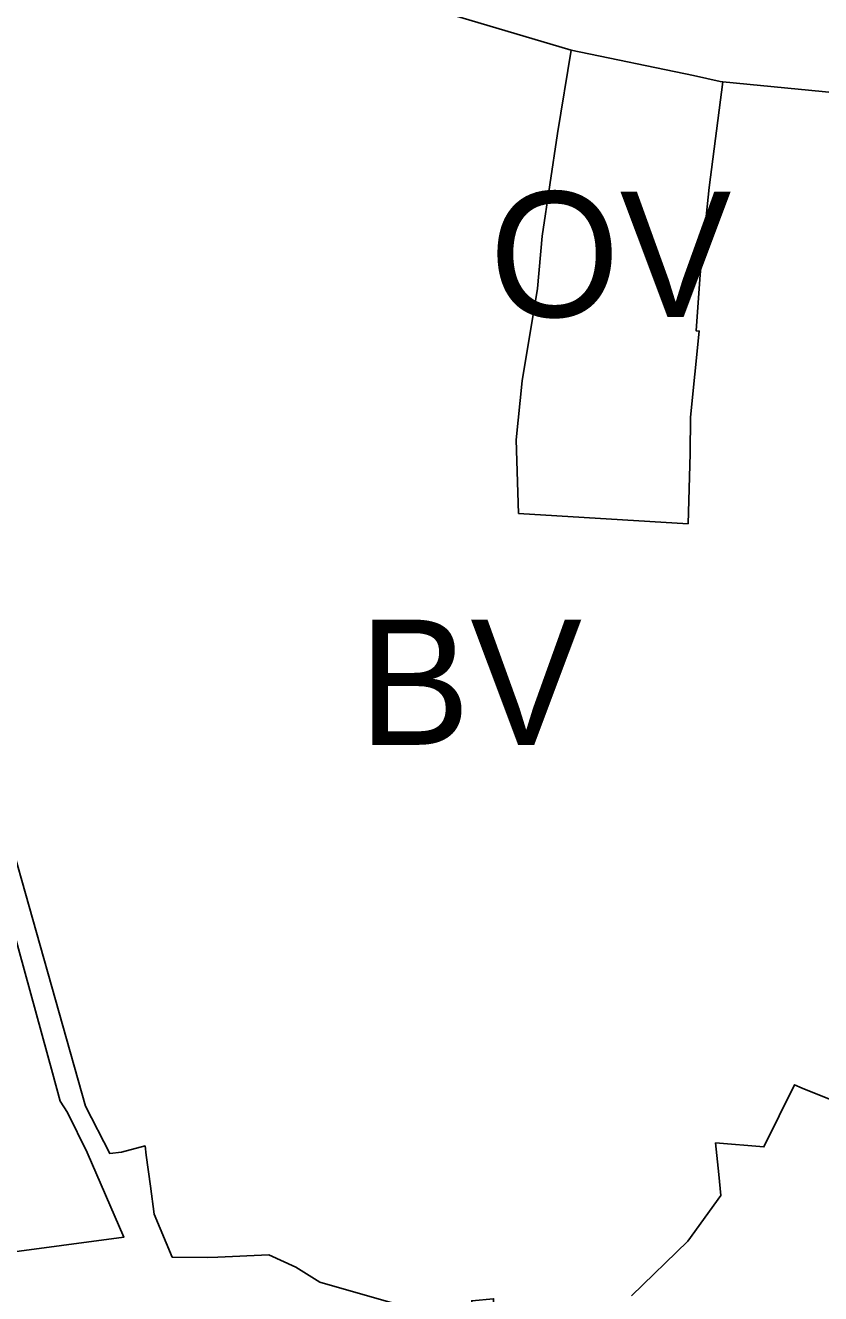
# Model space of a CAD drawing. Extents: x -555509 to -553005, y -1186756 to -1182560.
# Drawn here: x -554451.9 to -554363, y -1184704.3 to -1184562.5 of the extents above; entities that cross this region are included whole.
import ezdxf

# ---------------------------------------------------------------- set-up
doc = ezdxf.new("R2010")
doc.units = 0
for name, color, linetype in [('Level 15', 7, 'Continuous'), ('Level 59', 7, 'Continuous'), ('OBRYS_PLOCH', 7, 'Continuous'), ('stav_BV', 7, 'Continuous'), ('stav_OV', 7, 'Continuous'), ('stav_PU', 7, 'Continuous'), ('stav_ZP', 7, 'Continuous')]:
    doc.layers.add(name, color=color, linetype=linetype)

msp = doc.modelspace()

# ---------------------------------------------------------------- linework, layer by layer
at = {"layer": 'Level 15'}
for points in [[(-554405.31, -1184560.98), (-554390.85, -1184565.28), (-554377.17, -1184568.09), (-554374.19, -1184568.76), (-554373.89, -1184568.8), (-554361.26, -1184570.03), (-554346.66, -1184571.42), (-554346.74, -1184568.7), (-554346.56, -1184565.62), (-554332.34, -1184566), (-554299.18, -1184566.89), (-554298.16, -1184563.78), (-554281.94, -1184564.49), (-554258.53, -1184557.5)], [(-554471.13, -1184598.47), (-554448.83, -1184679.59), (-554447.97, -1184682.76), (-554447.17, -1184684), (-554444.96, -1184688.5), (-554440.85, -1184697.94), (-554461.27, -1184700.67)], [(-554396.79, -1184707.1), (-554399.42, -1184707.4), (-554399.53, -1184704.83), (-554401.96, -1184705.06), (-554401.9, -1184705.76), (-554407.07, -1184706.16), (-554407.63, -1184706.2), (-554408.17, -1184706.05), (-554412.3, -1184704.87), (-554418.94, -1184702.99), (-554421.62, -1184701.32), (-554424.67, -1184699.93), (-554430.37, -1184700.18), (-554431.52, -1184700.23), (-554435.45, -1184700.19), (-554437.48, -1184695.38), (-554437.9, -1184692.24), (-554438.35, -1184688.79), (-554438.49, -1184687.75), (-554441.13, -1184688.43), (-554442.42, -1184688.6), (-554445.16, -1184683.29), (-554462.84, -1184620.73)]]:
    msp.add_lwpolyline(points, dxfattribs=at)
at = {"layer": 'OBRYS_PLOCH'}
for p, q in [((-554397.01, -1184608.82), (-554396.34, -1184602.22)), ((-554397.01, -1184608.82), (-554396.73, -1184617.07)), ((-554396.73, -1184617.07), (-554397.01, -1184608.82)), ((-554396.73, -1184617.07), (-554377.78, -1184618.21)), ((-554377.78, -1184618.21), (-554396.73, -1184617.07))]:
    msp.add_line(p, q, dxfattribs=at)
for points in [[(-554390.85, -1184565.28), (-554405.31, -1184560.98), (-554419.37, -1184557.2), (-554419.64, -1184557.13), (-554429.38, -1184554.5), (-554433.92, -1184553.21), (-554450.06, -1184548.76), (-554454.18, -1184547.62), (-554456.48, -1184546.98), (-554462.1, -1184559.62), (-554465.7, -1184563.62), (-554472.4, -1184572.07), (-554471.22, -1184585.47), (-554467.41, -1184603.12), (-554462.84, -1184620.73), (-554445.16, -1184683.29), (-554442.42, -1184688.6)], [(-554390.85, -1184565.28), (-554392.38, -1184574.58), (-554394.1, -1184586.08), (-554394.63, -1184591.93), (-554396.34, -1184602.22), (-554397.01, -1184608.82)], [(-554394.1, -1184586.08), (-554392.38, -1184574.58), (-554390.85, -1184565.28)], [(-554373.89, -1184568.8), (-554374.19, -1184568.76), (-554377.17, -1184568.09), (-554390.85, -1184565.28)], [(-554361.26, -1184570.03), (-554373.89, -1184568.8), (-554375.42, -1184580.62), (-554376.41, -1184590.33), (-554376.86, -1184596.65), (-554376.52, -1184596.68), (-554377.51, -1184606.28), (-554377.55, -1184610.34), (-554377.78, -1184618.21)], [(-554377.51, -1184606.28), (-554376.52, -1184596.68), (-554376.86, -1184596.65), (-554376.41, -1184590.33), (-554375.42, -1184580.62), (-554373.89, -1184568.8)], [(-554396.34, -1184602.22), (-554394.63, -1184591.93), (-554394.1, -1184586.08)], [(-554461.27, -1184700.67), (-554440.85, -1184697.94), (-554444.96, -1184688.5), (-554447.17, -1184684), (-554447.97, -1184682.76), (-554448.83, -1184679.59), (-554471.13, -1184598.47)], [(-554377.78, -1184618.21), (-554377.55, -1184610.34), (-554377.51, -1184606.28)], [(-554353.78, -1184644.18), (-554354.89, -1184654.87), (-554357.08, -1184679.03), (-554359.16, -1184683.52), (-554360.29, -1184683.21), (-554365.01, -1184681.28), (-554365.86, -1184680.92), (-554369.29, -1184687.87), (-554374.7, -1184687.41)], [(-554374.7, -1184687.41), (-554369.29, -1184687.87), (-554365.86, -1184680.92), (-554365.01, -1184681.28), (-554360.29, -1184683.21)], [(-554442.42, -1184688.6), (-554441.13, -1184688.43), (-554438.49, -1184687.75), (-554438.35, -1184688.79), (-554437.9, -1184692.24), (-554437.48, -1184695.38), (-554435.45, -1184700.19), (-554431.52, -1184700.23), (-554430.37, -1184700.18), (-554424.67, -1184699.93), (-554421.62, -1184701.32), (-554418.94, -1184702.99), (-554412.3, -1184704.87)], [(-554374.7, -1184687.41), (-554374.34, -1184690.96), (-554374.11, -1184693.29), (-554377.81, -1184698.39), (-554384.11, -1184704.5)], [(-554384.11, -1184704.5), (-554377.81, -1184698.39), (-554374.11, -1184693.29), (-554374.34, -1184690.96), (-554374.7, -1184687.41)]]:
    msp.add_lwpolyline(points, dxfattribs=at)
at = {"layer": 'stav_BV'}
for p, q in [((-554397.01, -1184608.82), (-554396.34, -1184602.22)), ((-554396.73, -1184617.07), (-554397.01, -1184608.82)), ((-554377.78, -1184618.21), (-554396.73, -1184617.07))]:
    msp.add_line(p, q, dxfattribs=at)
for points in [[(-554390.85, -1184565.28), (-554405.31, -1184560.98), (-554419.37, -1184557.2), (-554419.64, -1184557.13), (-554429.38, -1184554.5), (-554433.92, -1184553.21), (-554450.06, -1184548.76), (-554454.18, -1184547.62), (-554456.48, -1184546.98), (-554462.1, -1184559.62), (-554465.7, -1184563.62), (-554472.4, -1184572.07), (-554471.22, -1184585.47), (-554467.41, -1184603.12), (-554462.84, -1184620.73), (-554445.16, -1184683.29), (-554442.42, -1184688.6)], [(-554394.1, -1184586.08), (-554392.38, -1184574.58), (-554390.85, -1184565.28)], [(-554361.26, -1184570.03), (-554373.89, -1184568.8), (-554375.42, -1184580.62), (-554376.41, -1184590.33), (-554376.86, -1184596.65), (-554376.52, -1184596.68), (-554377.51, -1184606.28), (-554377.55, -1184610.34), (-554377.78, -1184618.21)], [(-554396.34, -1184602.22), (-554394.63, -1184591.93), (-554394.1, -1184586.08)], [(-554461.27, -1184700.67), (-554440.85, -1184697.94), (-554444.96, -1184688.5), (-554447.17, -1184684), (-554447.97, -1184682.76), (-554448.83, -1184679.59), (-554471.13, -1184598.47)], [(-554374.7, -1184687.41), (-554369.29, -1184687.87), (-554365.86, -1184680.92), (-554365.01, -1184681.28), (-554360.29, -1184683.21)], [(-554442.42, -1184688.6), (-554441.13, -1184688.43), (-554438.49, -1184687.75), (-554438.35, -1184688.79), (-554437.9, -1184692.24), (-554437.48, -1184695.38), (-554435.45, -1184700.19), (-554431.52, -1184700.23), (-554430.37, -1184700.18), (-554424.67, -1184699.93), (-554421.62, -1184701.32), (-554418.94, -1184702.99), (-554412.3, -1184704.87)], [(-554384.11, -1184704.5), (-554377.81, -1184698.39), (-554374.11, -1184693.29), (-554374.34, -1184690.96), (-554374.7, -1184687.41)]]:
    msp.add_lwpolyline(points, dxfattribs=at)
at = {"layer": 'stav_OV'}
for p, q in [((-554397.01, -1184608.82), (-554396.73, -1184617.07)), ((-554396.73, -1184617.07), (-554377.78, -1184618.21))]:
    msp.add_line(p, q, dxfattribs=at)
for points in [[(-554390.85, -1184565.28), (-554392.38, -1184574.58), (-554394.1, -1184586.08), (-554394.63, -1184591.93), (-554396.34, -1184602.22), (-554397.01, -1184608.82)], [(-554373.89, -1184568.8), (-554374.19, -1184568.76), (-554377.17, -1184568.09), (-554390.85, -1184565.28)], [(-554377.51, -1184606.28), (-554376.52, -1184596.68), (-554376.86, -1184596.65), (-554376.41, -1184590.33), (-554375.42, -1184580.62), (-554373.89, -1184568.8)], [(-554377.78, -1184618.21), (-554377.55, -1184610.34), (-554377.51, -1184606.28)]]:
    msp.add_lwpolyline(points, dxfattribs=at)
at = {"layer": 'stav_PU'}
for points in [[(-554419.64, -1184557.13), (-554419.37, -1184557.2), (-554405.31, -1184560.98), (-554390.85, -1184565.28), (-554377.17, -1184568.09), (-554374.19, -1184568.76), (-554373.89, -1184568.8), (-554361.26, -1184570.03), (-554346.66, -1184571.42), (-554346.74, -1184568.7), (-554346.56, -1184565.62)], [(-554471.13, -1184598.47), (-554448.83, -1184679.59), (-554447.97, -1184682.76), (-554447.17, -1184684), (-554444.96, -1184688.5), (-554440.85, -1184697.94), (-554461.27, -1184700.67)], [(-554396.79, -1184707.1), (-554399.42, -1184707.4), (-554399.53, -1184704.83), (-554401.96, -1184705.06), (-554401.9, -1184705.76), (-554407.07, -1184706.16), (-554407.63, -1184706.2), (-554408.17, -1184706.05), (-554412.3, -1184704.87), (-554418.94, -1184702.99), (-554421.62, -1184701.32), (-554424.67, -1184699.93), (-554430.37, -1184700.18), (-554431.52, -1184700.23), (-554435.45, -1184700.19), (-554437.48, -1184695.38), (-554437.9, -1184692.24), (-554438.35, -1184688.79), (-554438.49, -1184687.75), (-554441.13, -1184688.43), (-554442.42, -1184688.6), (-554445.16, -1184683.29), (-554462.84, -1184620.73)]]:
    msp.add_lwpolyline(points, dxfattribs=at)
at = {"layer": 'stav_ZP'}
for points in [[(-554353.78, -1184644.18), (-554354.89, -1184654.87), (-554357.08, -1184679.03), (-554359.16, -1184683.52), (-554360.29, -1184683.21), (-554365.01, -1184681.28), (-554365.86, -1184680.92), (-554369.29, -1184687.87), (-554374.7, -1184687.41)], [(-554374.7, -1184687.41), (-554374.34, -1184690.96), (-554374.11, -1184693.29), (-554377.81, -1184698.39), (-554384.11, -1184704.5)]]:
    msp.add_lwpolyline(points, dxfattribs=at)

# ---------------------------------------------------------------- texts
at = {"layer": 'Level 59'}
for s, p in [('OV', (-554399.98, -1184595.09)), ('BV', (-554414.61, -1184642.92))]:
    msp.add_text(s, height=14, dxfattribs=at).set_placement(p)

doc.saveas('drawing.dxf')
